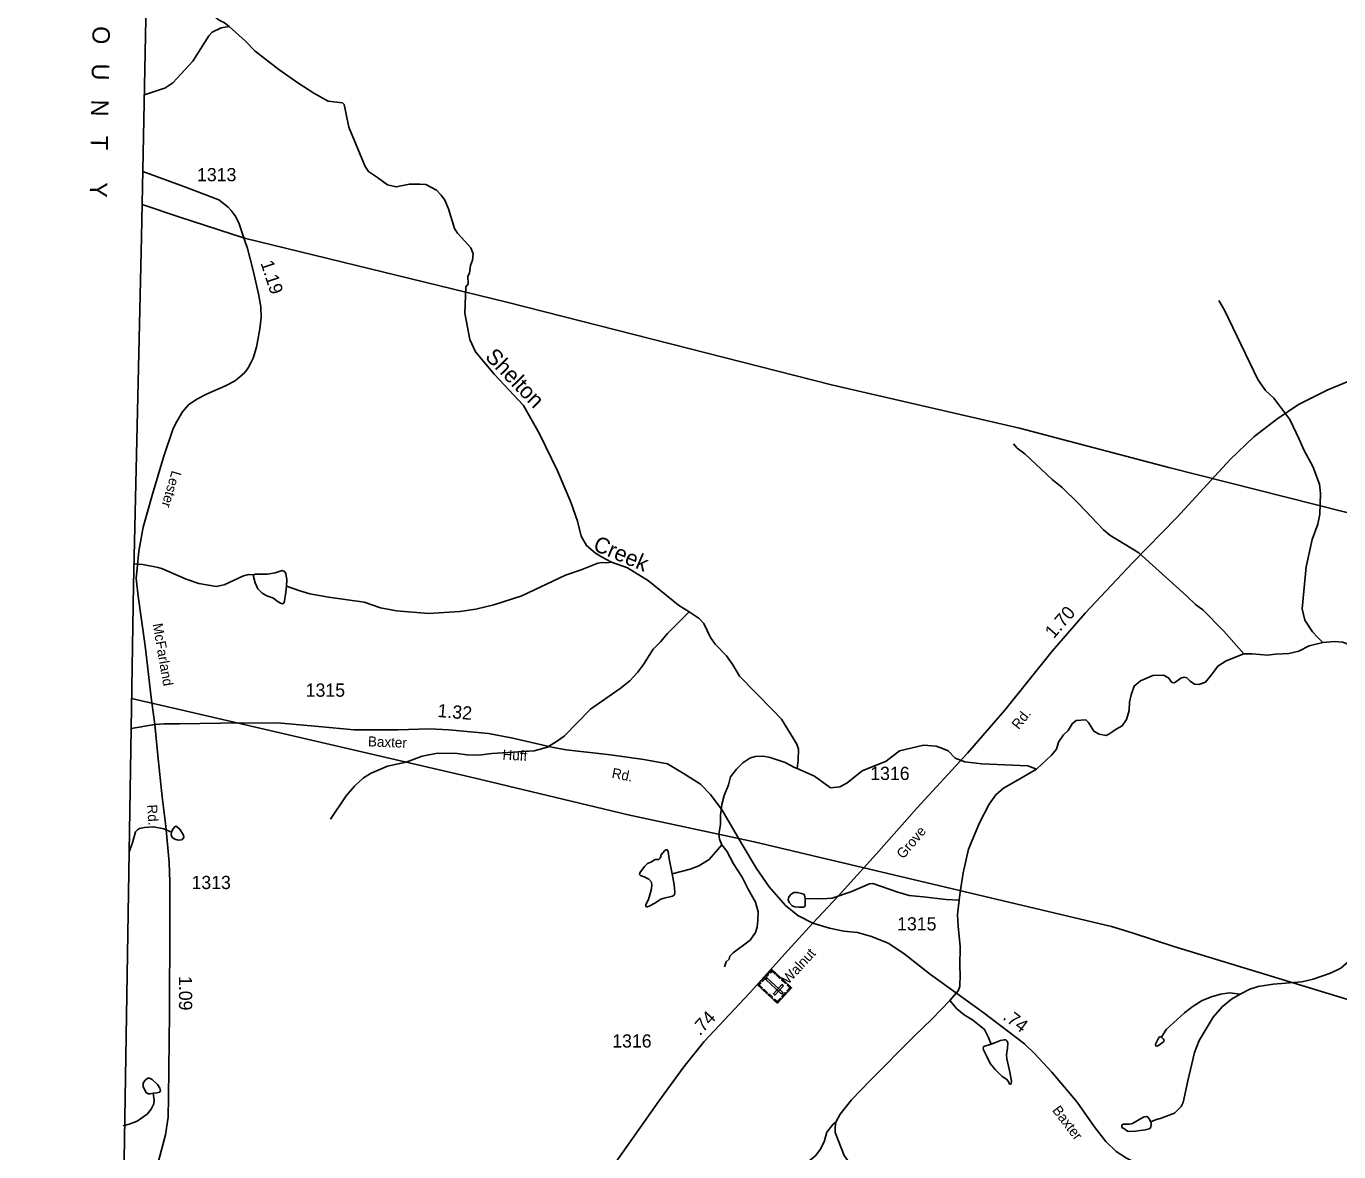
# Model space of a CAD drawing. Extents: x 2056842 to 2160602, y 826753 to 1016856.
# Drawn here: x 2058297 to 2070700, y 958075 to 968713 of the extents above; entities that cross this region are included whole.
import ezdxf

# ---------------------------------------------------------------- set-up
doc = ezdxf.new("R2010")
doc.units = 0
for name, color, linetype in [('Exist Boundary Political CountyLine', 7, 'Continuous'), ('Exist Boundary Political CountyLine Label', 7, 'Continuous'), ('Exist Cultural Cemetery CELL', 7, 'Continuous'), ('Exist Hydrographic Creek Single Shore', 7, 'Continuous'), ('Exist Hydrographic Creek Single Shore Label', 7, 'Continuous'), ('Exist Hydrographic Misc Water Feature', 7, 'Continuous'), ('Exist Road Secondary Mileage Hundredths English Label', 7, 'Continuous'), ('Exist Road Secondary Type 20 Attributed', 7, 'Continuous'), ('Exist Road Secondary Type 41 Attributed', 7, 'Continuous'), ('Exist Road Secondary Type 51 Attributed', 7, 'Continuous'), ('Exist Road Secondary Type 51 Label', 7, 'Continuous'), ('Exist Road Secondary Type 51 Number Label', 7, 'Continuous'), ('Exist Utilities Electrical Transmission Line', 7, 'Continuous')]:
    doc.layers.add(name, color=color, linetype=linetype)

msp = doc.modelspace()

# ---------------------------------------------------------------- linework, layer by layer
at = {"layer": 'Exist Boundary Political CountyLine'}
msp.add_lwpolyline([(2059857, 1016190), (2059992, 1014583), (2060288, 1010619), (2060242, 1008371), (2060207, 1006771), (2060178, 1005306), (2060151, 1003994), (2060127, 1003052), (2060086, 1001470), (2060083, 1001043), (2059970, 996247), (2059900, 992965), (2059781, 986401), (2059707, 983126), (2059583, 976558), (2059387, 966720), (2059310, 963431), (2059198, 956451), (2059161, 955539), (2058927, 940380), (2058725, 928102), (2058408, 910016), (2058297, 904796)], dxfattribs=at)
at = {"layer": 'Exist Cultural Cemetery CELL'}
for points in [[(2065530, 959626), (2065395, 959480), (2065208, 959652), (2065343, 959799)], [(2065312, 959749), (2065255, 959686), (2065246, 959694), (2065304, 959756)], [(2065320, 959774), (2065329, 959766), (2065344, 959783), (2065373, 959755), (2065381, 959763), (2065343, 959799)], [(2065394, 959751), (2065426, 959722), (2065418, 959713), (2065386, 959743)], [(2065230, 959677), (2065239, 959669), (2065224, 959653), (2065253, 959625), (2065246, 959617), (2065208, 959652)], [(2065434, 959566), (2065447, 959579), (2065298, 959717), (2065285, 959703)], [(2065452, 959642), (2065438, 959655), (2065358, 959568), (2065372, 959556)], [(2065443, 959705), (2065475, 959676), (2065468, 959668), (2065436, 959697)], [(2065498, 959655), (2065490, 959647), (2065514, 959625), (2065486, 959595), (2065494, 959588), (2065530, 959626)], [(2065268, 959612), (2065300, 959582), (2065292, 959574), (2065261, 959603)], [(2065317, 959567), (2065349, 959538), (2065341, 959529), (2065309, 959559)], [(2065363, 959509), (2065370, 959517), (2065394, 959495), (2065422, 959525), (2065430, 959518), (2065394, 959480)], [(2065479, 959571), (2065444, 959533), (2065436, 959541), (2065471, 959579)]]:
    msp.add_lwpolyline(points, close=True, dxfattribs=at)
at = {"layer": 'Exist Hydrographic Creek Single Shore'}
for points in [[(2059595, 969115), (2059758, 969017), (2059931, 968920), (2060119, 968772), (2060171, 968744), (2060215, 968710)], [(2060215, 968710), (2060367, 968574), (2060459, 968477), (2060684, 968303), (2060864, 968178), (2061016, 968082), (2061150, 968006), (2061286, 967988), (2061300, 967974), (2061346, 967759), (2061501, 967389), (2061533, 967339), (2061617, 967283), (2061710, 967213)], [(2061710, 967213), (2061794, 967195), (2061918, 967222), (2062017, 967221), (2062074, 967216), (2062174, 967164), (2062218, 967118), (2062254, 967068), (2062288, 966986), (2062344, 966802), (2062372, 966757), (2062445, 966679), (2062497, 966619), (2062520, 966561), (2062515, 966501), (2062494, 966453), (2062487, 966380), (2062471, 966350), (2062472, 966275), (2062451, 966249), (2062442, 966001), (2062488, 965751), (2062543, 965637), (2062721, 965421), (2062995, 965127), (2063148, 964862), (2063319, 964512), (2063443, 964214), (2063508, 964036), (2063540, 963894), (2063592, 963805), (2063676, 963733), (2063732, 963699), (2063828, 963649)], [(2063828, 963649), (2063980, 963595), (2064176, 963470), (2064461, 963242), (2064561, 963178)], [(2064561, 963178), (2064655, 963114), (2064699, 963067), (2064764, 962935), (2064808, 962873), (2064916, 962761), (2064974, 962677), (2065038, 962569), (2065351, 962249), (2065433, 962165), (2065580, 961929), (2065595, 961881), (2065591, 961772), (2065583, 961699)], [(2069804, 962780), (2069881, 962781), (2070026, 962768), (2070099, 962778), (2070169, 962781), (2070227, 962786), (2070322, 962806), (2070422, 962858), (2070551, 962890)], [(2070551, 962890), (2070664, 962898), (2070736, 962892), (2070852, 962851), (2070949, 962779), (2071004, 962661), (2071152, 962473), (2071338, 962310), (2071457, 962220), (2071535, 962150), (2071615, 962029), (2071709, 961887), (2071723, 961840), (2071719, 961792), (2071676, 961666), (2071680, 961499), (2071676, 961324), (2071508, 961095), (2071428, 960945), (2071388, 960875), (2071386, 960839), (2071427, 960740), (2071500, 960675), (2071596, 960645)], [(2067843, 961692), (2067985, 961823), (2068032, 961881), (2068052, 961946), (2068099, 962015), (2068144, 962057), (2068181, 962120), (2068218, 962150), (2068311, 962158), (2068335, 962133), (2068385, 962050), (2068436, 962021), (2068501, 962011), (2068527, 962021), (2068564, 962047), (2068596, 962069), (2068655, 962100), (2068693, 962160), (2068719, 962246), (2068722, 962326), (2068739, 962394), (2068768, 962476), (2068827, 962527), (2068944, 962577), (2069045, 962579), (2069091, 962555), (2069124, 962510), (2069147, 962508), (2069207, 962552), (2069240, 962560), (2069264, 962555), (2069297, 962522), (2069336, 962495), (2069377, 962490), (2069442, 962515), (2069506, 962596), (2069556, 962665), (2069635, 962716), (2069804, 962780)], [(2065583, 961699), (2065746, 961624), (2065896, 961514), (2065987, 961525), (2066051, 961559), (2066195, 961674), (2066424, 961766), (2066549, 961864), (2066776, 961918), (2066896, 961909), (2066956, 961887), (2067009, 961866), (2067074, 961795), (2067168, 961760), (2067328, 961741), (2067761, 961723), (2067843, 961692)], [(2067843, 961692), (2067626, 961566), (2067533, 961511), (2067459, 961448), (2067397, 961361), (2067304, 961183), (2067202, 960935), (2067152, 960713), (2067122, 960529), (2067114, 960453)], [(2067114, 960453), (2067098, 960319), (2067103, 960203), (2067123, 960017), (2067120, 959823), (2067123, 959751), (2067120, 959637), (2067104, 959597), (2067024, 959505)], [(2067024, 959505), (2066856, 959329), (2066691, 959172), (2066273, 958748), (2066096, 958565), (2065988, 958429), (2065948, 958355)], [(2065948, 958355), (2065924, 958337), (2065864, 958259), (2065839, 958169), (2065799, 958097), (2065755, 958037), (2065681, 957977), (2065627, 957943), (2065463, 957890), (2065395, 957846), (2065349, 957796), (2065325, 957720), (2065316, 957550)], [(2066284, 957136), (2066325, 957205), (2066350, 957315), (2066362, 957432), (2066362, 957504), (2066334, 957596), (2066243, 957760), (2066099, 957940), (2066027, 958039), (2065941, 958257), (2065940, 958309), (2065948, 958355)]]:
    msp.add_lwpolyline(points, dxfattribs=at)
at = {"layer": 'Exist Hydrographic Misc Water Feature'}
for points in [[(2059414, 968065), (2059586, 968121), (2059606, 968127), (2059682, 968177), (2059871, 968382), (2060023, 968624), (2060055, 968658), (2060139, 968698), (2060215, 968710)], [(2069566, 966122), (2069622, 966028), (2069935, 965375), (2070007, 965271), (2070088, 965199), (2070238, 964995), (2070326, 964811), (2070370, 964709), (2070455, 964552), (2070517, 964386), (2070527, 964298), (2070523, 964102), (2070504, 964006), (2070450, 963862), (2070392, 963603), (2070371, 963375), (2070353, 963206), (2070381, 963099), (2070451, 962990), (2070499, 962938), (2070551, 962890)], [(2067626, 964766), (2067662, 964724), (2067734, 964673), (2067991, 964429), (2068087, 964355), (2068245, 964199), (2068478, 963954), (2068538, 963904), (2068810, 963737), (2069261, 963331), (2069347, 963248), (2069415, 963196), (2069615, 962996), (2069804, 962780)], [(2059314, 963631), (2059400, 963625), (2059543, 963597), (2059584, 963585), (2059808, 963486), (2059929, 963446), (2060093, 963418), (2060169, 963435), (2060351, 963519), (2060396, 963531), (2060446, 963529)], [(2060757, 963421), (2060881, 963378), (2060977, 963350), (2061153, 963318), (2061489, 963271), (2061645, 963217), (2061797, 963189), (2062103, 963162), (2062395, 963180), (2062547, 963205), (2062715, 963243), (2062979, 963331), (2063392, 963524), (2063540, 963576), (2063700, 963639), (2063740, 963645), (2063780, 963641), (2063828, 963649)], [(2060446, 963529), (2060464, 963533), (2060504, 963533), (2060578, 963534), (2060650, 963546), (2060715, 963570), (2060738, 963561), (2060751, 963540), (2060761, 963481), (2060757, 963421)], [(2060757, 963421), (2060751, 963363), (2060733, 963264), (2060720, 963255), (2060699, 963259), (2060668, 963278), (2060633, 963306), (2060571, 963329), (2060527, 963356), (2060487, 963395), (2060462, 963454), (2060446, 963512), (2060446, 963529)], [(2061171, 961220), (2061320, 961440), (2061400, 961532), (2061484, 961609), (2061556, 961655), (2061712, 961719), (2061888, 961759), (2062038, 961814), (2062182, 961842), (2062370, 961838), (2062462, 961826), (2062574, 961825), (2062696, 961839), (2063096, 961864), (2063224, 961898), (2063319, 961958), (2063379, 962002), (2063629, 962259), (2063909, 962455), (2064000, 962527), (2064072, 962605), (2064130, 962682), (2064220, 962826), (2064292, 962896), (2064356, 962974), (2064561, 963178)], [(2064870, 960977), (2064849, 961031), (2064841, 961075), (2064859, 961171), (2064859, 961255), (2064871, 961357), (2064891, 961441), (2064932, 961543), (2064952, 961619), (2065008, 961692), (2065070, 961750), (2065134, 961794), (2065186, 961812), (2065262, 961814), (2065326, 961802), (2065470, 961754), (2065558, 961706), (2065583, 961699)], [(2059671, 961096), (2059596, 961128), (2059501, 961147), (2059415, 961141), (2059368, 961132), (2059348, 961119), (2059331, 961100), (2059319, 961065), (2059304, 961007), (2059269, 960908)], [(2059671, 961096), (2059668, 961070), (2059676, 961046), (2059701, 961031), (2059733, 961019), (2059767, 961024), (2059787, 961046), (2059784, 961067), (2059748, 961123), (2059714, 961152), (2059701, 961147), (2059681, 961123), (2059671, 961096)], [(2064400, 960703), (2064374, 960843), (2064364, 960914), (2064355, 960928), (2064345, 960930), (2064333, 960923), (2064294, 960880), (2064295, 960865), (2064289, 960849), (2064274, 960836), (2064256, 960838), (2064239, 960838), (2064201, 960813), (2064167, 960800), (2064141, 960772), (2064096, 960713), (2064093, 960696), (2064103, 960685), (2064138, 960675), (2064180, 960651), (2064205, 960623), (2064209, 960593), (2064202, 960547), (2064176, 960460), (2064151, 960411), (2064152, 960394), (2064164, 960389), (2064184, 960396), (2064236, 960426), (2064295, 960464), (2064325, 960473), (2064404, 960490), (2064422, 960505), (2064427, 960530), (2064421, 960599), (2064400, 960703)], [(2064400, 960703), (2064570, 960747), (2064652, 960777), (2064750, 960839), (2064870, 960977)], [(2064896, 959823), (2064911, 959869), (2064939, 959895), (2064947, 959923), (2064979, 959955), (2065139, 960076), (2065187, 960146), (2065203, 960198), (2065211, 960260), (2065213, 960344), (2065190, 960434), (2065118, 960558), (2065062, 960672), (2064982, 960797), (2064918, 960915), (2064870, 960977)], [(2065657, 960468), (2065822, 960465), (2065912, 960471), (2066091, 960532), (2066267, 960609), (2066296, 960612), (2066534, 960530), (2066640, 960498), (2066774, 960485), (2066991, 960459), (2067114, 960453)], [(2069768, 959566), (2069860, 959611), (2069940, 959637), (2070082, 959658), (2070351, 959680), (2070457, 959707), (2070622, 959762), (2070720, 959810), (2070963, 960020), (2071061, 960125), (2071115, 960243), (2071378, 960527), (2071436, 960542), (2071524, 960532), (2071538, 960538), (2071553, 960558), (2071596, 960645)], [(2065657, 960468), (2065659, 960429), (2065659, 960404), (2065651, 960390), (2065642, 960387), (2065600, 960387), (2065560, 960390), (2065536, 960401), (2065506, 960432), (2065498, 960455), (2065503, 960484), (2065526, 960510), (2065551, 960527), (2065583, 960527), (2065622, 960515), (2065646, 960511), (2065652, 960501), (2065657, 960468)], [(2067416, 959093), (2067388, 959161), (2067353, 959230), (2067240, 959322), (2067160, 959369), (2067092, 959427), (2067024, 959505)], [(2068925, 958357), (2068969, 958377), (2069022, 958394), (2069147, 958441), (2069211, 958503), (2069231, 958540), (2069273, 958746), (2069337, 959012), (2069381, 959126), (2069514, 959348), (2069598, 959444), (2069686, 959518), (2069768, 959566)], [(2069024, 959157), (2069069, 959230), (2069242, 959387), (2069326, 959452), (2069410, 959504), (2069498, 959540), (2069582, 959564), (2069668, 959576), (2069768, 959566)], [(2067416, 959093), (2067346, 959070), (2067341, 959058), (2067342, 959040), (2067377, 958969), (2067407, 958908), (2067456, 958850), (2067520, 958786), (2067559, 958761), (2067584, 958732), (2067590, 958715), (2067597, 958713), (2067604, 958718), (2067609, 958744), (2067592, 958828), (2067574, 958913), (2067565, 958953), (2067561, 958992), (2067569, 959053), (2067573, 959103), (2067568, 959122), (2067554, 959132), (2067539, 959134), (2067503, 959126), (2067456, 959109), (2067416, 959093)], [(2069024, 959157), (2069013, 959163), (2069007, 959161), (2068998, 959148), (2068973, 959098), (2068969, 959084), (2068971, 959075), (2068980, 959073), (2068997, 959079), (2069033, 959105), (2069048, 959118), (2069049, 959130), (2069040, 959143), (2069024, 959157)], [(2059498, 958629), (2059468, 958622), (2059448, 958623), (2059426, 958638), (2059402, 958691), (2059401, 958722), (2059421, 958752), (2059446, 958770), (2059462, 958771), (2059487, 958757), (2059537, 958712), (2059561, 958677), (2059565, 958652), (2059557, 958638), (2059532, 958632), (2059498, 958629)], [(2059498, 958629), (2059506, 958563), (2059502, 958527), (2059478, 958477), (2059440, 958429), (2059344, 958363), (2059269, 958335), (2059214, 958321)], [(2068925, 958357), (2068909, 958386), (2068893, 958406), (2068884, 958410), (2068860, 958404), (2068819, 958384), (2068752, 958343), (2068725, 958337), (2068662, 958335), (2068652, 958330), (2068649, 958320), (2068651, 958306), (2068669, 958294), (2068704, 958269), (2068727, 958267), (2068780, 958271), (2068872, 958282), (2068909, 958292), (2068924, 958306), (2068926, 958338), (2068925, 958357)]]:
    msp.add_lwpolyline(points, dxfattribs=at)
at = {"layer": 'Exist Road Secondary Type 20 Attributed'}
msp.add_line((2059288, 962076), (2059512, 962112), dxfattribs=at)
for points in [[(2059197, 956442), (2059204, 956558), (2059212, 956649), (2059255, 956832), (2059369, 957268), (2059534, 957938), (2059612, 958236), (2059639, 958403), (2059643, 958592), (2059650, 959385), (2059655, 960235), (2059655, 960628), (2059647, 960809), (2059616, 961153), (2059583, 961431), (2059541, 961819), (2059512, 962112)], [(2059512, 962112), (2059600, 962119), (2059744, 962121), (2060132, 962125), (2060671, 962128), (2061058, 962096), (2061395, 962062), (2061809, 962063), (2062107, 962071), (2062291, 962062), (2062664, 962029), (2062894, 961983), (2063264, 961899), (2063398, 961873), (2063819, 961826), (2064133, 961783), (2064358, 961742), (2064515, 961648), (2064668, 961548), (2064762, 961451), (2064872, 961304), (2065063, 960980), (2065199, 960751), (2065318, 960578), (2065471, 960404), (2065590, 960309), (2065730, 960235)]]:
    msp.add_lwpolyline(points, dxfattribs=at)
at = {"layer": 'Exist Road Secondary Type 41 Attributed'}
msp.add_lwpolyline([(2059512, 962112), (2059479, 962369), (2059422, 962856), (2059355, 963327), (2059335, 963492), (2059362, 963752), (2059402, 963980), (2059489, 964291), (2059598, 964651), (2059684, 964912), (2059719, 964978), (2059773, 965070), (2059831, 965134), (2059910, 965187), (2060006, 965238), (2060181, 965315), (2060266, 965360), (2060313, 965395), (2060362, 965440), (2060393, 965484), (2060419, 965533), (2060441, 965576), (2060474, 965679), (2060506, 965854), (2060518, 965961), (2060515, 966061), (2060492, 966183), (2060441, 966403), (2060387, 966611)], dxfattribs=at)
at = {"layer": 'Exist Road Secondary Type 51 Attributed'}
for points in [[(2060387, 966611), (2060362, 966685), (2060306, 966856), (2060272, 966920), (2060233, 966970), (2060205, 967002), (2060118, 967071), (2059786, 967197), (2059400, 967341)], [(2072444, 965812), (2072251, 965733), (2072051, 965651), (2071818, 965588), (2071313, 965503), (2071058, 965445), (2070849, 965382), (2070598, 965278), (2070319, 965137), (2070114, 964999), (2069899, 964833), (2069673, 964617), (2069171, 964071), (2068752, 963643), (2068304, 963167), (2067992, 962807), (2067545, 962249), (2067193, 961843), (2066715, 961325), (2066330, 960888), (2065969, 960491), (2065730, 960235)], [(2065730, 960235), (2065494, 959977), (2065132, 959573), (2064704, 959118), (2064512, 958879), (2064276, 958554), (2063854, 957955), (2063682, 957710), (2063485, 957472), (2063358, 957337), (2063260, 957246)], [(2065730, 960235), (2065888, 960190), (2066024, 960161), (2066153, 960147), (2066284, 960110), (2066441, 960048), (2066591, 959949), (2066842, 959752), (2067336, 959394), (2067730, 959096), (2067829, 959002), (2067989, 958826), (2068227, 958545), (2068388, 958313), (2068500, 958171), (2068598, 958078), (2068696, 958015), (2068804, 957958)]]:
    msp.add_lwpolyline(points, dxfattribs=at)
at = {"layer": 'Exist Utilities Electrical Transmission Line'}
for points in [[(2059394, 967027), (2059747, 966910), (2060359, 966709), (2062851, 966102), (2065908, 965324), (2067683, 964915), (2069096, 964542), (2070752, 964125), (2072517, 963674), (2073668, 963388)], [(2073679, 958634), (2072670, 958954), (2071085, 959422), (2069142, 960016), (2068748, 960143), (2068552, 960203), (2065176, 961006), (2063986, 961260), (2062541, 961605), (2059800, 962242), (2059293, 962360)]]:
    msp.add_lwpolyline(points, dxfattribs=at)

# ---------------------------------------------------------------- texts
at = {"layer": 'Exist Boundary Political CountyLine Label'}
msp.add_text('C   O   U   N   T     Y', height=164.04, rotation=269.0323, dxfattribs=at).set_placement((2058930, 969056))
at = {"layer": 'Exist Hydrographic Creek Single Shore Label'}
for s, rotation, p in [('Shelton', 314.038, (2062625, 965581)), ('Creek', 336.9894, (2063644, 963765))]:
    msp.add_text(s, height=150, rotation=rotation, dxfattribs=at).set_placement(p)
at = {"layer": 'Exist Road Secondary Mileage Hundredths English Label'}
for s, rotation, p in [('1.19', 288.2497, (2060509, 966477)), ('1.70', 49.1204, (2068006, 962918)), ('1.32', 354.9499, (2062180, 962185)), ('1.09', 270.1115, (2059740, 959736)), ('.74', 46.7339, (2064663, 959165)), ('.74', 322.9113, (2067518, 959334))]:
    msp.add_text(s, height=125, rotation=rotation, dxfattribs=at).set_placement(p)
at = {"layer": 'Exist Road Secondary Type 51 Label'}
for s, rotation, p in [('Lester', 253.2884, (2059675, 964519)), ('McFarland', 279.8323, (2059491, 963062)), ('Rd.', 51.8781, (2067676, 962060)), ('Baxter', 357.8175, (2061525, 961907)), ('Huff', 356.5458, (2062796, 961783)), ('Rd.', 348.962, (2063825, 961611)), ('Rd.', 273.7586, (2059439, 961354)), ('Grove', 49.9917, (2066585, 960837)), ('Walnut', 47.5959, (2065498, 959652)), ('Baxter', 307.5526, (2067988, 958466))]:
    msp.add_text(s, height=95, rotation=rotation, dxfattribs=at).set_placement(p)
at = {"layer": 'Exist Road Secondary Type 51 Number Label'}
for s, p in [('1313', (2059911, 967248)), ('1315', (2060938, 962376)), ('1316', (2066273, 961589)), ('1313', (2059859, 960558)), ('1315', (2066527, 960167)), ('1316', (2063835, 959060))]:
    msp.add_text(s, height=125, dxfattribs=at).set_placement(p)

doc.saveas('drawing.dxf')
